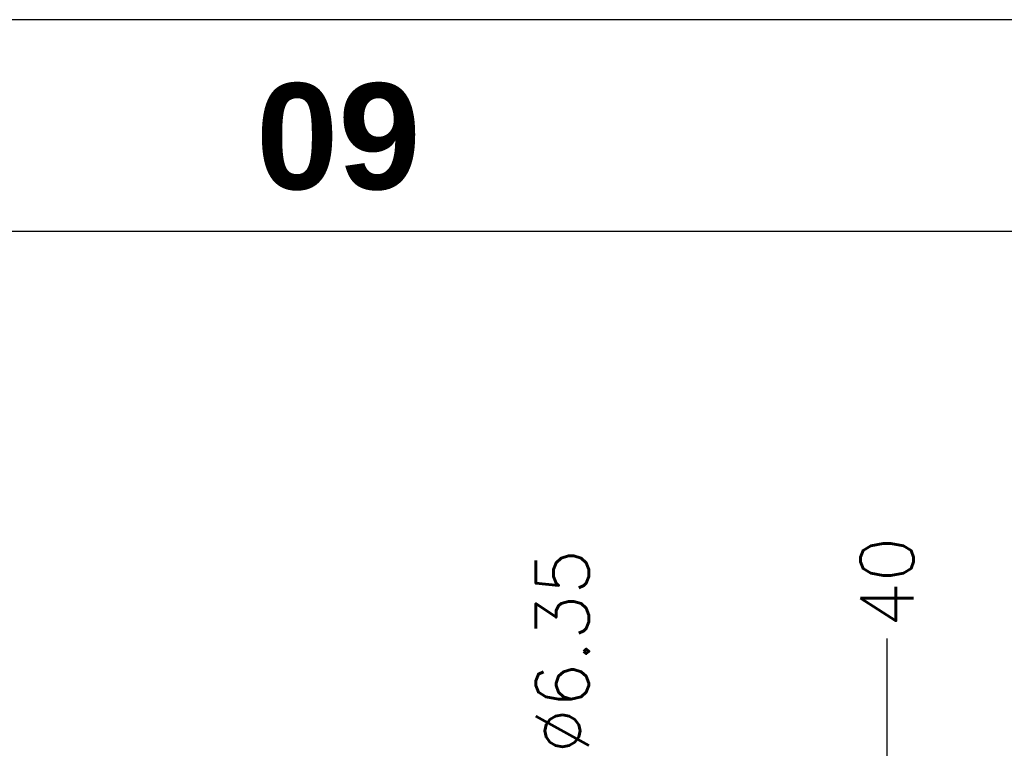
# Model space of a CAD drawing. Extents: x 2651 to 11825, y -3833 to 1075.
# Tile 442 of 656: x 4796 to 4842, y -3048 to -3013. Entities that reach past the tile are written whole.
import ezdxf

# ---------------------------------------------------------------- set-up
doc = ezdxf.new("R2010")
doc.units = 0
doc.header["$LTSCALE"] = 10
doc.layers.get('0').update_dxf_attribs({"linetype": 'CONTINUOUS'})
doc.layers.get('Defpoints').update_dxf_attribs({"linetype": 'CONTINUOUS'})
doc.layers.add('BOX', color=4, linetype='CONTINUOUS')
doc.layers.add('DIM', color=3, linetype='CONTINUOUS')
doc.styles.get("Standard").update_dxf_attribs({"font": 'romans.shx'})
doc.dimstyles.new('1-1', dxfattribs={"dimtxt": 2.5, "dimasz": 2.5, "dimexe": 1, "dimexo": 0.5, "dimtad": 0, "dimrnd": 1.38778e-17, "dimzin": 9, "dimdsep": 46, "dimtxsty": 'Standard', "dimblk": 'CLOSED', "dimcen": 0, "dimclrd": 3, "dimclre": 3, "dimclrt": 3, "dimazin": 2, "dimtfac": 0.75, "dimtofl": 0, "dimtmove": 0, "dimatfit": 3, "dimfxl": 0, "dimtolj": 1, "dimarcsym": 0})

# ---------------------------------------------------------------- blocks, each defined once
blk = doc.blocks.new('*D750')
at = {"layer": 'Defpoints', "color": 0}
for p in [(4836.454, -3042.546), (4836.454, -3062.788), (4876.454, -3109.358)]:
    blk.add_point(p, dxfattribs=at)
at = {"layer": 'DIM', "color": 3, "lineweight": -2}
blk.add_line((4836.454, -3062.288), (4836.454, -3042.546), dxfattribs=at)
at = {"layer": 'DIM', "color": 3, "insert": (4836.454, -3039.897), "char_height": 2.5, "attachment_point": 5, "rotation": 90}
blk.add_mtext('\\A1;40', dxfattribs=at)
blk = doc.blocks.new('_Closed')
at = {"color": 0, "linetype": 'ByBlock', "lineweight": -2}
for p, q in [((-1, 0.167), (0, 0)), ((-1, 0.167), (-1, -0.167)), ((0, 0), (-1, -0.167)), ((0, 0), (-1, 0))]:
    blk.add_line(p, q, dxfattribs=at)
blk = doc.blocks.new('*D752')
at = {"layer": 'Defpoints', "color": 0}
for p in [(4822.256, -3063.183), (4821.135, -3069.533), (4822.256, -3069.533)]:
    blk.add_point(p, dxfattribs=at)
at = {"layer": 'DIM', "color": 3, "lineweight": -2}
for p, q in [((4821.135, -3063.183), (4821.135, -3048.724)), ((4821.756, -3063.183), (4820.135, -3063.183)), ((4821.135, -3067.033), (4821.135, -3065.683)), ((4821.756, -3069.533), (4820.135, -3069.533))]:
    blk.add_line(p, q, dxfattribs=at)
at = {"layer": 'DIM', "color": 3, "lineweight": -2, "xscale": 2.5, "yscale": 2.5, "zscale": 2.5}
for p, rotation in [((4821.135, -3063.183), 90), ((4821.135, -3069.533), 270)]:
    blk.add_blockref('_Closed', p, dxfattribs=dict(at, rotation=rotation))
at = {"layer": 'DIM', "color": 3, "insert": (4821.135, -3043.159), "char_height": 2.5, "attachment_point": 5, "rotation": 90}
blk.add_mtext('\\A1;%%c6.35', dxfattribs=at)
blk = doc.blocks.new('dg')
at = {"layer": 'BOX', "color": 3}
for points in [[(0, 0), (1140, 0), (1140, 820), (0, 820)], [(10, 10), (1130, 10), (1130, 810), (10, 810)]]:
    blk.add_lwpolyline(points, close=True, dxfattribs=at)
at = {"color": 4, "insert": (966, 817), "char_height": 5, "attachment_point": 1}
blk.add_mtext_dynamic_manual_height_columns('{\\fArial|b1|i0|c0|p34;\\C6;09}', width=8, gutter_width=12.5, heights=[5.808], dxfattribs=at)

msp = doc.modelspace()

# ---------------------------------------------------------------- block references
at = {"layer": 'DIM'}
msp.add_blockref('dg', (3840.684, -3833.358), dxfattribs=at)

# ---------------------------------------------------------------- dimensions: what is measured, and where the dimension line sits
dim = msp.add_ordinate_dim(feature_location=(4836.454, -3062.788), offset=(0, 20.242), dtype=1, origin=(4876.454, -3109.358), dimstyle='1-1', dxfattribs=at)
dim.commit()
dim.dimension.update_dxf_attribs({"geometry": '*D750', "text_midpoint": (4836.454, -3039.897)})
dim = msp.add_linear_dim(base=(4821.135, -3069.533), p1=(4822.256, -3063.183), p2=(4822.256, -3069.533), angle=90, text='%%c<>', dimstyle='1-1', dxfattribs=at)
dim.commit()
dim.dimension.update_dxf_attribs({"geometry": '*D752', "text_midpoint": (4821.135, -3043.159), "dimtype": 160})

doc.saveas('drawing.dxf')
